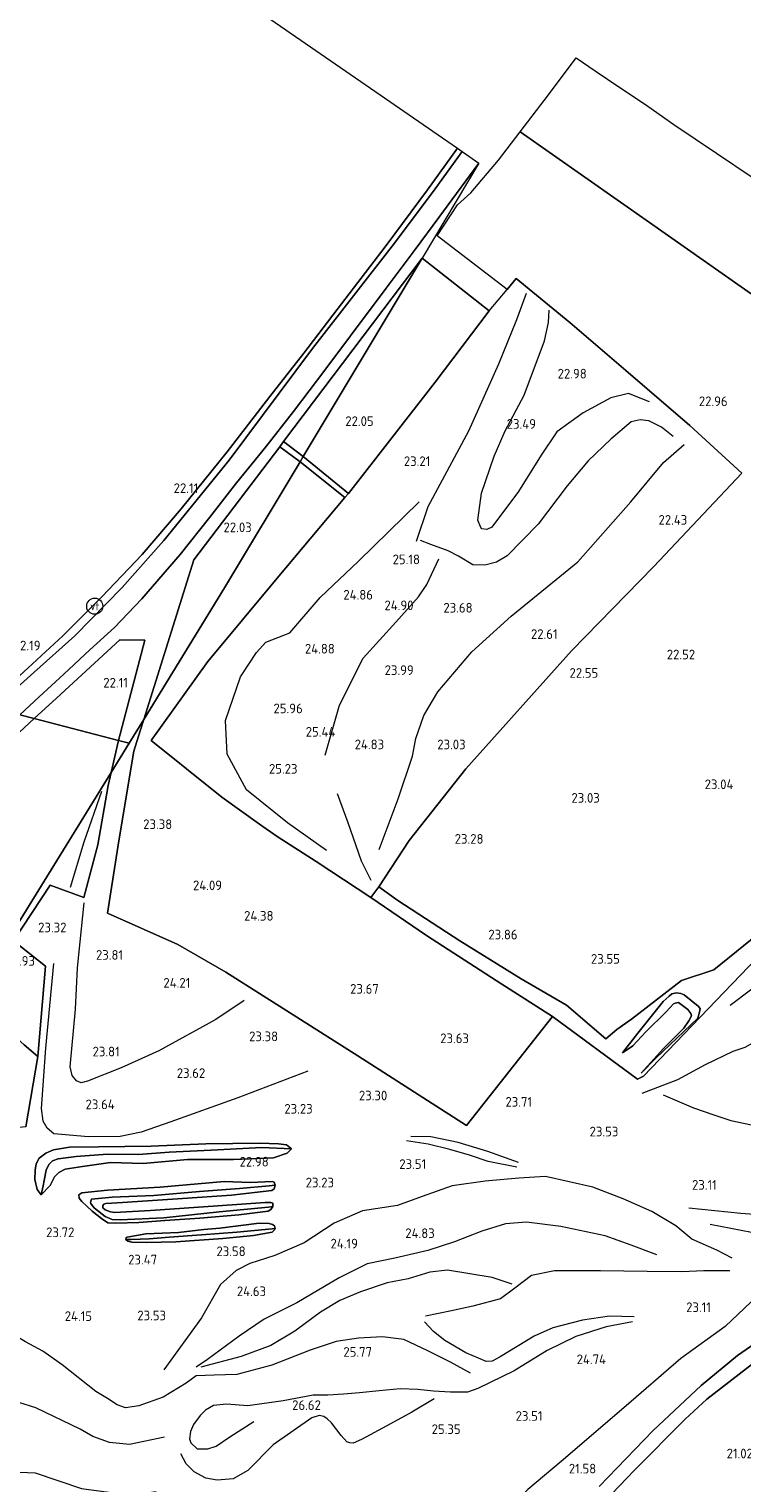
# Model space of a CAD drawing. Extents: x 196936 to 200438, y 361224 to 364196.
# Tile 273 of 276: x 199585 to 199718, y 363542 to 363812. Entities that reach past the tile are written whole.
import ezdxf
from ezdxf.enums import TextEntityAlignment as Align

# ---------------------------------------------------------------- set-up
doc = ezdxf.new("R2010")
doc.units = 0
for name, color, linetype, lineweight in [('B-ME-GR-BOS-GV', 40, 'Continuous', 13), ('B-ME-GR-BOUWLAND_AKKERBOUW-GV', 80, 'Continuous', 13), ('B-ME-GR-GRAS-GV', 60, 'Continuous', 13), ('B-ME-GW-TALUD_KRUIN-G', 90, 'Continuous', 18), ('B-ME-GW-TALUD_TEEN-G', 90, 'Continuous', 18), ('B-ME-IE-TERREINAFSCHEIDING_KUNSTMATIG_HEKWERK-G', 20, 'IE-TERREINAFSCHEIDING-KUNSTMATIG', 18), ('B-ME-KL-BRANDSTOF_LOCATIEPAAL-S', 40, 'Continuous', 25), ('B-ME-OG-BREUKLIJN-G', 7, 'Continuous', 18), ('B-ME-OG-HOOGTELIJN-G', 7, 'Continuous', 18), ('B-ME-OG-HOOGTEPUNT-S', 7, 'Continuous', 25), ('B-ME-OG-TERREIN_GROEN-GV', 7, 'Continuous', 18), ('B-ME-OG-TERREIN_GROEN_TUIN_TUINBOUW-GV', 7, 'Continuous', 18), ('B-ME-VH-ONVERHARD-GV', 252, 'Continuous', 18), ('B-ME-VH-VERHARDING_ASFALT-GV', 252, 'Continuous', 18)]:
    doc.layers.add(name, color=color, linetype=linetype, lineweight=lineweight)
doc.styles.add('NLCS-ISO', font='NLCS-ISO.ttf')
doc.styles.add('NLCS-ISO-ANNOTATIVE-T18', font='NLCS-ISO.ttf', dxfattribs={"height": 1.8})
doc.linetypes.add('IE-TERREINAFSCHEIDING-KUNSTMATIG', pattern='A,4,[82,NLCS.SHX,S=0.75,R=90,X=0,Y=0],4,-2', length=10)

# ---------------------------------------------------------------- blocks, each defined once
blk = doc.blocks.new('SAL-HOOGTELABEL-SO')
at = {"color": 0, "linetype": 'ByBlock', "lineweight": -2, "style": 'NLCS-ISO-ANNOTATIVE-T18'}
blk.add_attdef('HOOGTE', text='', height=1.8, dxfattribs=at).set_placement((2.79, 0), align=Align.RIGHT)
blk = doc.blocks.new('SIE-WATER_VERKLIKKER_TRANSPORTLEIDING-SO')
at = {"color": 0, "linetype": 'ByBlock', "lineweight": 18}
blk.add_circle((0, 0), 1.5, dxfattribs=at)
at = {"color": 0, "linetype": 'ByBlock', "lineweight": 18, "style": 'NLCS-ISO'}
blk.add_text('vt', height=1.5, dxfattribs=at).set_placement((0, 0), align=Align.MIDDLE_CENTER)

msp = doc.modelspace()

# ---------------------------------------------------------------- linework, layer by layer
at = {"layer": 'B-ME-GR-BOS-GV'}
for points in [[(199584.368, 363608.297, 22.975), (199586.623, 363621.325, 22.855), (199588.005, 363638.162, 22.805), (199582.07, 363642.861, 22.905), (199588.913, 363653.199, 22.855), (199595.172, 363650.886, 23.477), (199597.762, 363660.696, 23.335), (199599.702, 363671.71, 22.87), (199600.244, 363674.117, 22.635), (199603.606, 363679.554, 22.834), (199606.313, 363683.968, 22.519), (199605.619, 363681.847, 22.855), (199604.465, 363678.068, 23.155), (199601.661, 363661.418, 23.425), (199599.573, 363648.01, 23.785), (199612.662, 363642.185, 24.152), (199621.537, 363637, 24.287), (199646.094, 363621.449, 23.522), (199666.329, 363608.49, 23.642), (199682.31, 363628.769, 23.837), (199698.086, 363617.113, 23.695), (199699.218, 363617.658, 23.665), (199724.743, 363644.273, 23.2)], [(199724.563, 363571.194, 21.655), (199716.727, 363565.746, 21.58), (199709.916, 363560.225, 21.632), (199701.03, 363551.837, 21.602), (199690.962, 363541.403, 21.58)]]:
    msp.add_polyline3d(points, dxfattribs=at)
for points in [[(199556.738, 363602.622, 22.645), (199555.921, 363602.429, 22.641), (199562.618, 363613.259, 21.902), (199569.779, 363624.839, 21.916), (199574.291, 363632.136, 22.74), (199575.649, 363630.988, 22.765), (199584.058, 363623.506, 22.855), (199586.623, 363621.325, 22.855), (199584.368, 363608.297, 22.975), (199576.289, 363607.463, 22.855), (199567.951, 363605.613, 22.495)], [(199632.843, 363604.945, 23.215), (199633.769, 363604.209, 23.237), (199628.282, 363604.437, 23.537), (199618.825, 363603.951, 23.485), (199611.003, 363603.558, 23.455), (199605.329, 363603.105, 23.605), (199599.55, 363603.184, 23.68), (199593.761, 363602.732, 23.815), (199590.375, 363602.317, 23.807), (199589.34, 363601.975, 23.845), (199588.658, 363601.244, 23.867), (199588.169, 363600.229, 23.92), (199587.766, 363598.312, 23.897), (199587.577, 363597.288, 23.732), (199587.211, 363595.654, 23.537), (199586.489, 363596.637, 23.492), (199586.061, 363598.459, 23.432), (199586.101, 363600.235, 23.395), (199586.281, 363601.418, 23.305), (199586.876, 363602.477, 23.252), (199588.072, 363603.401, 23.17), (199589.54, 363603.989, 23.17), (199592.467, 363604.52, 23.215), (199597.857, 363604.549, 23.14), (199607.702, 363604.698, 23.237), (199617.865, 363605.094, 23.192), (199627.869, 363605.251, 23.252), (199631.341, 363605.109, 23.252)], [(199586.489, 363596.637, 23.492), (199587.211, 363595.654, 23.537), (199588.912, 363597.39, 23.507), (199589.703, 363598.97, 23.537), (199590.527, 363599.798, 23.507), (199591.695, 363600.396, 23.5), (199594.931, 363600.873, 23.455), (199600.111, 363601.618, 23.41), (199606.199, 363601.486, 23.155), (199614.446, 363602.169, 23.057), (199622.982, 363602.198, 23.155), (199630.406, 363602.513, 23.155), (199632.962, 363603.407, 23.2), (199633.769, 363604.209, 23.237), (199632.843, 363604.945, 23.215), (199631.341, 363605.109, 23.252), (199627.869, 363605.251, 23.252), (199617.865, 363605.094, 23.192), (199607.702, 363604.698, 23.237), (199597.857, 363604.549, 23.14), (199592.467, 363604.52, 23.215), (199589.54, 363603.989, 23.17), (199588.072, 363603.401, 23.17), (199586.876, 363602.477, 23.252), (199586.281, 363601.418, 23.305), (199586.101, 363600.235, 23.395), (199586.061, 363598.459, 23.432)], [(199632.962, 363603.407, 23.2), (199630.406, 363602.513, 23.155), (199622.982, 363602.198, 23.155), (199614.446, 363602.169, 23.057), (199606.199, 363601.486, 23.155), (199600.111, 363601.618, 23.41), (199594.931, 363600.873, 23.455), (199591.695, 363600.396, 23.5), (199590.527, 363599.798, 23.507), (199589.703, 363598.97, 23.537), (199588.912, 363597.39, 23.507), (199587.211, 363595.654, 23.537), (199587.577, 363597.288, 23.732), (199587.766, 363598.312, 23.897), (199588.169, 363600.229, 23.92), (199588.658, 363601.244, 23.867), (199589.34, 363601.975, 23.845), (199590.375, 363602.317, 23.807), (199593.761, 363602.732, 23.815), (199599.55, 363603.184, 23.68), (199605.329, 363603.105, 23.605), (199611.003, 363603.558, 23.455), (199618.825, 363603.951, 23.485), (199628.282, 363604.437, 23.537), (199633.769, 363604.209, 23.237)], [(199630.146, 363598.122, 23.267), (199626.116, 363597.948, 23.237), (199621.221, 363598.086, 23.222), (199609.342, 363597.076, 23.23), (199599.54, 363596.477, 23.522), (199594.767, 363595.995, 23.62), (199594.2, 363595.608, 23.597), (199594.269, 363595.025, 23.582), (199594.762, 363594.387, 23.612), (199596.719, 363592.614, 23.612), (199598.421, 363591.204, 23.59), (199599.611, 363590.406, 23.552), (199601.131, 363590.384, 23.53), (199605.4, 363590.513, 23.402), (199610.243, 363590.87, 23.17), (199616.73, 363591.276, 23.267), (199623.969, 363591.945, 23.455), (199629.441, 363592.61, 23.477), (199629.91, 363592.909, 23.462), (199630.283, 363593.465, 23.447), (199630.294, 363594.11, 23.425), (199629.905, 363594.217, 23.417), (199628.898, 363594.202, 23.365), (199620.068, 363593.564, 23.275), (199607.553, 363592.751, 23.432), (199600.836, 363592.346, 23.582), (199600.103, 363592.454, 23.612), (199599.106, 363592.855, 23.612), (199598.709, 363593.236, 23.627), (199598.701, 363593.625, 23.612), (199598.905, 363593.872, 23.612), (199599.224, 363594.003, 23.605), (199602.335, 363594.18, 23.485), (199613.524, 363594.961, 23.267), (199622.61, 363595.581, 23.252), (199630.106, 363596.461, 23.357), (199630.549, 363596.778, 23.35), (199630.718, 363597.431, 23.305), (199630.517, 363597.989, 23.29)], [(199630.517, 363597.989, 23.29), (199630.718, 363597.431, 23.305), (199629.622, 363597.284, 23.08), (199624.089, 363596.814, 22.96), (199616.674, 363596.225, 22.915), (199608.153, 363595.533, 22.99), (199600.438, 363595.184, 23.23), (199596.61, 363594.797, 23.357), (199596.414, 363594.276, 23.35), (199596.467, 363594.011, 23.402), (199596.775, 363593.612, 23.417), (199597.162, 363593.161, 23.417), (199599.12, 363591.618, 23.417), (199600.4, 363591.066, 23.35), (199601.884, 363590.991, 23.305), (199610.059, 363591.339, 22.997), (199620.33, 363592.468, 23.027), (199629.523, 363593.361, 23.312), (199630.283, 363593.465, 23.447), (199629.91, 363592.909, 23.462), (199629.441, 363592.61, 23.477), (199623.969, 363591.945, 23.455), (199616.73, 363591.276, 23.267), (199610.243, 363590.87, 23.17), (199605.4, 363590.513, 23.402), (199601.131, 363590.384, 23.53), (199599.611, 363590.406, 23.552), (199598.421, 363591.204, 23.59), (199596.719, 363592.614, 23.612), (199594.762, 363594.387, 23.612), (199594.269, 363595.025, 23.582), (199594.2, 363595.608, 23.597), (199594.767, 363595.995, 23.62), (199599.54, 363596.477, 23.522), (199609.342, 363597.076, 23.23), (199621.221, 363598.086, 23.222), (199626.116, 363597.948, 23.237), (199630.146, 363598.122, 23.267)], [(199600.103, 363592.454, 23.612), (199600.836, 363592.346, 23.582), (199607.553, 363592.751, 23.432), (199620.068, 363593.564, 23.275), (199628.898, 363594.202, 23.365), (199629.905, 363594.217, 23.417), (199630.294, 363594.11, 23.425), (199630.283, 363593.465, 23.447), (199629.523, 363593.361, 23.312), (199620.33, 363592.468, 23.027), (199610.059, 363591.339, 22.997), (199601.884, 363590.991, 23.305), (199600.4, 363591.066, 23.35), (199599.12, 363591.618, 23.417), (199597.162, 363593.161, 23.417), (199596.775, 363593.612, 23.417), (199596.467, 363594.011, 23.402), (199596.414, 363594.276, 23.35), (199596.61, 363594.797, 23.357), (199600.438, 363595.184, 23.23), (199608.153, 363595.533, 22.99), (199616.674, 363596.225, 22.915), (199624.089, 363596.814, 22.96), (199629.622, 363597.284, 23.08), (199630.718, 363597.431, 23.305), (199630.549, 363596.778, 23.35), (199630.106, 363596.461, 23.357), (199622.61, 363595.581, 23.252), (199613.524, 363594.961, 23.267), (199602.335, 363594.18, 23.485), (199599.224, 363594.003, 23.605), (199598.905, 363593.872, 23.612), (199598.701, 363593.625, 23.612), (199598.709, 363593.236, 23.627), (199599.106, 363592.855, 23.612)], [(199604.064, 363586.805, 23.387), (199606.829, 363586.753, 23.365), (199612.264, 363586.906, 23.335), (199620.979, 363587.544, 23.71), (199626.68, 363588.094, 23.77), (199630.164, 363588.711, 23.672), (199630.633, 363589.125, 23.635), (199630.74, 363589.399, 23.582), (199630.626, 363589.859, 23.59), (199630.212, 363590.098, 23.597), (199629.638, 363590.33, 23.605), (199627.747, 363590.37, 23.575), (199620.463, 363589.463, 23.455), (199617.458, 363589.215, 23.402), (199612.729, 363588.628, 23.215), (199606.675, 363588.353, 23.32), (199603.209, 363587.762, 23.425), (199603.015, 363587.701, 23.395), (199602.952, 363587.321, 23.41), (199603.357, 363587.011, 23.395)], [(199607.317, 363587.424, 23.132), (199603.986, 363587.318, 23.29), (199602.952, 363587.321, 23.41), (199603.015, 363587.701, 23.395), (199603.209, 363587.762, 23.425), (199606.675, 363588.353, 23.32), (199612.729, 363588.628, 23.215), (199617.458, 363589.215, 23.402), (199620.463, 363589.463, 23.455), (199627.747, 363590.37, 23.575), (199629.638, 363590.33, 23.605), (199630.212, 363590.098, 23.597), (199630.626, 363589.859, 23.59), (199630.74, 363589.399, 23.582), (199630.183, 363589.312, 23.477), (199623.598, 363588.703, 23.267), (199617.04, 363588.191, 23.14), (199611.038, 363587.766, 23.072)], [(199620.979, 363587.544, 23.71), (199612.264, 363586.906, 23.335), (199606.829, 363586.753, 23.365), (199604.064, 363586.805, 23.387), (199603.357, 363587.011, 23.395), (199602.952, 363587.321, 23.41), (199603.986, 363587.318, 23.29), (199607.317, 363587.424, 23.132), (199611.038, 363587.766, 23.072), (199617.04, 363588.191, 23.14), (199623.598, 363588.703, 23.267), (199630.183, 363589.312, 23.477), (199630.74, 363589.399, 23.582), (199630.633, 363589.125, 23.635), (199630.164, 363588.711, 23.672), (199626.68, 363588.094, 23.77)]]:
    msp.add_polyline3d(points, close=True, dxfattribs=at)
at = {"layer": 'B-ME-GR-BOUWLAND_AKKERBOUW-GV'}
msp.add_polyline3d([(199583.17, 363692.066, 22.207), (199576.984, 363686.45, 22.12), (199280.291, 363763.306, 20.113), (199472.868, 363922.481, 20.398), (199511.311, 363895.954, 19.746), (199535.6, 363879.193, 19.681), (199570.975, 363854.783, 19.912), (199605.624, 363830.873, 20.283), (199645.675, 363803.235, 22.173), (199664.639, 363790.15, 22.291), (199659.045, 363782.438, 22.242), (199651.348, 363772.058, 22.072), (199642.277, 363760.17, 22.069), (199636.042, 363752.054, 22.091), (199629.731, 363744.021, 22.081), (199621.835, 363733.755, 22.009), (199613.232, 363723.112, 22.066), (199606.007, 363714.656, 22.188), (199598.475, 363706.793, 22.195), (199591.222, 363699.542, 22.138)], close=True, dxfattribs=at)
for points in [[(199720.927, 363761.9, 21.98), (199700.353, 363776.326, 21.636), (199676.317, 363793.179, 21.836), (199681.571, 363800.059, 21.513), (199686.67, 363806.979, 21.356), (199690.231, 363804.543, 21.365), (199692.496, 363802.993, 21.371), (199700.002, 363797.953, 21.131), (199704.848, 363794.573, 21.018), (199712.799, 363789.222, 20.898), (199719.414, 363784.803, 20.793)], [(199734.353, 363655.311, 23.034), (199712.292, 363637.477, 23.399), (199706.29, 363635.445, 23.464), (199696.994, 363628.267, 23.743), (199694.234, 363626.363, 23.754), (199692.201, 363624.603, 23.657), (199684.921, 363630.875, 23.711), (199676.495, 363635.768, 23.657), (199665.067, 363642.866, 23.657), (199653.567, 363650.327, 23.991), (199650.027, 363652.878, 24.092), (199655.636, 363661.469, 23.297), (199666.189, 363674.801, 22.727), (199685.833, 363696.766, 22.262), (199701.164, 363712.417, 22.322), (199717.491, 363729.779, 22.592), (199707.848, 363738.625, 23.012), (199695.912, 363748.856, 23.087), (199685.528, 363757.74, 22.727), (199675.548, 363765.969, 22.277), (199673.854, 363763.911, 22.236), (199660.839, 363773.907, 22.348), (199664.656, 363779.656, 22.532), (199667.092, 363781.859, 22.3), (199672.279, 363787.933, 21.97), (199676.317, 363793.179, 21.836), (199700.353, 363776.326, 21.636), (199720.927, 363761.9, 21.98)], [(199689.32, 363535.867, 21.34), (199697.492, 363544.389, 21.392), (199706.947, 363553.968, 21.43), (199710.996, 363557.659, 21.535), (199719.719, 363564.43, 21.572)]]:
    msp.add_polyline3d(points, dxfattribs=at)
at = {"layer": 'B-ME-GR-GRAS-GV'}
for points in [[(199585.872, 363692.732, 22.201), (199578.447, 363686.071, 22.249), (199576.984, 363686.45, 22.12), (199583.17, 363692.066, 22.207), (199591.222, 363699.542, 22.138), (199598.475, 363706.793, 22.195), (199606.007, 363714.656, 22.188), (199613.232, 363723.112, 22.066), (199621.835, 363733.755, 22.009), (199629.731, 363744.021, 22.081), (199636.042, 363752.054, 22.091), (199642.277, 363760.17, 22.069), (199651.348, 363772.058, 22.072), (199659.045, 363782.438, 22.242), (199664.639, 363790.15, 22.291), (199665.477, 363789.571, 22.349), (199660.454, 363782.641, 22.294), (199652.914, 363772.521, 22.264), (199637.648, 363752.931, 22.123), (199622.151, 363732.159, 22.126), (199610.058, 363717.271, 22.18), (199602.274, 363708.525, 22.207), (199593.49, 363699.507, 22.165)], [(199615.63, 363713.679, 22.336), (199606.313, 363683.968, 22.519), (199603.606, 363679.554, 22.834), (199601.596, 363680.075, 22.636), (199606.53, 363698.722, 22.393), (199601.841, 363698.808, 22.216), (199590.078, 363687.966, 22.237), (199585.917, 363684.136, 22.237), (199583.246, 363684.828, 22.255), (199586.826, 363688.199, 22.279), (199591.434, 363692.405, 22.222), (199596.276, 363696.913, 22.234), (199600.874, 363701.108, 22.267), (199605.917, 363706.402, 22.309), (199613.048, 363714.666, 22.246), (199618.596, 363721.558, 22.171), (199623.568, 363727.995, 22.147), (199628.967, 363734.656, 22.174), (199634.137, 363741.235, 22.198), (199639.946, 363748.935, 22.189), (199644.728, 363755.312, 22.183), (199651.396, 363764.176, 22.243), (199656.75, 363771.36, 22.336), (199661.194, 363777.307, 22.366), (199668.624, 363787.4, 22.459), (199658.035, 363769.726, 22.228), (199632.301, 363735.632, 22.208), (199631.588, 363734.688, 22.207)], [(199621.34, 363708.474, 22.201), (199606.313, 363683.968, 22.519), (199615.63, 363713.679, 22.336), (199631.588, 363734.688, 22.207), (199635.351, 363731.862, 22.096)], [(199635.945, 363732.854, 22.172), (199635.351, 363731.862, 22.096), (199631.588, 363734.688, 22.207), (199632.301, 363735.632, 22.208)], [(199682.31, 363628.769, 23.837), (199666.329, 363608.49, 23.642), (199646.094, 363621.449, 23.522), (199621.537, 363637, 24.287), (199612.662, 363642.185, 24.152), (199599.573, 363648.01, 23.785), (199601.661, 363661.418, 23.425), (199604.465, 363678.068, 23.155), (199605.619, 363681.847, 22.855), (199606.313, 363683.968, 22.519), (199621.34, 363708.474, 22.201), (199635.351, 363731.862, 22.096), (199643.69, 363725.217, 22.096), (199631.093, 363710.273, 22.397), (199618.236, 363694.765, 22.57), (199607.67, 363680.1, 22.892), (199620.816, 363669.556, 24.025), (199627.818, 363664.552, 24.467), (199631.098, 363662.237, 24.625), (199638.358, 363657.559, 24.58), (199648.537, 363650.885, 24.197), (199658.864, 363643.805, 23.86), (199672.907, 363634.769, 23.77)], [(199644.392, 363725.982, 22.172), (199643.69, 363725.217, 22.096), (199635.351, 363731.862, 22.096), (199635.945, 363732.854, 22.172)], [(199724.743, 363644.273, 23.2), (199699.218, 363617.658, 23.665), (199698.086, 363617.113, 23.695), (199682.31, 363628.769, 23.837), (199672.907, 363634.769, 23.77), (199658.864, 363643.805, 23.86), (199648.537, 363650.885, 24.197), (199650.027, 363652.878, 24.092), (199653.567, 363650.327, 23.991), (199665.067, 363642.866, 23.657), (199676.495, 363635.768, 23.657), (199684.921, 363630.875, 23.711), (199692.201, 363624.603, 23.657), (199694.234, 363626.363, 23.754), (199696.994, 363628.267, 23.743), (199706.29, 363635.445, 23.464), (199712.292, 363637.477, 23.399), (199734.353, 363655.311, 23.034), (199752.853, 363673.86, 22.894), (199775.727, 363696.387, 22.711), (199791.603, 363712.436, 22.647), (199794.166, 363710.55, 22.929), (199778.776, 363696.575, 22.855), (199750.068, 363669.103, 22.96)], [(199606.53, 363698.722, 22.393), (199601.596, 363680.075, 22.636), (199585.917, 363684.136, 22.237), (199590.078, 363687.966, 22.237), (199601.841, 363698.808, 22.216)], [(199600.244, 363674.117, 22.635), (199574.291, 363632.136, 22.74), (199564.189, 363640.895, 22.39), (199542.737, 363619.575, 22.215), (199519.334, 363597.102, 22.015), (199512.425, 363590.698, 21.965), (199496.524, 363596.782, 21.585), (199500.229, 363601.379, 21.587), (199512.941, 363614.786, 21.735), (199525.824, 363627.611, 21.904), (199551.134, 363651.97, 22.163), (199566.409, 363666.033, 22.173), (199585.917, 363684.136, 22.237), (199601.596, 363680.075, 22.636)], [(199603.606, 363679.554, 22.834), (199600.244, 363674.117, 22.635), (199601.596, 363680.075, 22.636)], [(199597.762, 363660.696, 23.335), (199595.172, 363650.886, 23.477), (199588.913, 363653.199, 22.855), (199582.07, 363642.861, 22.905), (199588.005, 363638.162, 22.805), (199586.623, 363621.325, 22.855), (199584.058, 363623.506, 22.855), (199575.649, 363630.988, 22.765), (199574.291, 363632.136, 22.74), (199600.244, 363674.117, 22.635), (199599.702, 363671.71, 22.87)], [(199698.136, 363625.711, 23.86), (199695.298, 363622.052, 23.792), (199697.228, 363623.328, 23.245), (199699.675, 363625.946, 22.412), (199703.441, 363629.673, 21.587), (199704.788, 363631.109, 21.505), (199705.098, 363631.285, 21.497), (199705.699, 363631.381, 21.49), (199706.228, 363631.026, 21.512), (199707.454, 363630.05, 21.49), (199707.991, 363629.307, 21.452), (199708.122, 363628.873, 21.407), (199707.66, 363627.955, 21.505), (199706.71, 363626.597, 21.662), (199702.927, 363622.844, 22.487), (199698.787, 363618.216, 23.665), (199701.534, 363621.054, 23.53), (199709.323, 363628.49, 23.575), (199709.661, 363629.567, 23.605), (199709.734, 363630.247, 23.62), (199709.364, 363630.725, 23.44), (199706.772, 363632.809, 23.41), (199706.172, 363633.058, 23.41), (199705.368, 363633.176, 23.395), (199704.51, 363632.984, 23.395), (199703.997, 363632.561, 23.44), (199702.863, 363631.557, 23.485)], [(199706.772, 363632.809, 23.41), (199709.364, 363630.725, 23.44), (199709.734, 363630.247, 23.62), (199709.661, 363629.567, 23.605), (199709.323, 363628.49, 23.575), (199701.534, 363621.054, 23.53), (199698.787, 363618.216, 23.665), (199702.927, 363622.844, 22.487), (199706.71, 363626.597, 21.662), (199707.66, 363627.955, 21.505), (199708.122, 363628.873, 21.407), (199707.991, 363629.307, 21.452), (199707.454, 363630.05, 21.49), (199706.228, 363631.026, 21.512), (199705.699, 363631.381, 21.49), (199705.098, 363631.285, 21.497), (199704.788, 363631.109, 21.505), (199703.441, 363629.673, 21.587), (199699.675, 363625.946, 22.412), (199697.228, 363623.328, 23.245), (199695.298, 363622.052, 23.792), (199698.136, 363625.711, 23.86), (199702.863, 363631.557, 23.485), (199703.997, 363632.561, 23.44), (199704.51, 363632.984, 23.395), (199705.368, 363633.176, 23.395), (199706.172, 363633.058, 23.41)]]:
    msp.add_polyline3d(points, close=True, dxfattribs=at)
msp.add_polyline3d([(199583.246, 363684.828, 22.255), (199585.917, 363684.136, 22.237), (199566.409, 363666.033, 22.173)], dxfattribs=at)
at = {"layer": 'B-ME-GW-TALUD_KRUIN-G'}
for points in [[(199695.298, 363622.052, 23.792), (199698.136, 363625.711, 23.86), (199702.863, 363631.557, 23.485), (199703.997, 363632.561, 23.44), (199704.51, 363632.984, 23.395), (199705.368, 363633.176, 23.395), (199706.172, 363633.058, 23.41), (199706.772, 363632.809, 23.41), (199709.364, 363630.725, 23.44), (199709.734, 363630.247, 23.62), (199709.661, 363629.567, 23.605), (199709.323, 363628.49, 23.575), (199701.534, 363621.054, 23.53), (199698.787, 363618.216, 23.665)], [(199633.769, 363604.209, 23.237), (199628.282, 363604.437, 23.537), (199618.825, 363603.951, 23.485), (199611.003, 363603.558, 23.455), (199605.329, 363603.105, 23.605), (199599.55, 363603.184, 23.68), (199593.761, 363602.732, 23.815), (199590.375, 363602.317, 23.807), (199589.34, 363601.975, 23.845), (199588.658, 363601.244, 23.867), (199588.169, 363600.229, 23.92), (199587.766, 363598.312, 23.897), (199587.577, 363597.288, 23.732), (199587.211, 363595.654, 23.537)], [(199623.969, 363591.945, 23.455), (199616.73, 363591.276, 23.267), (199610.243, 363590.87, 23.17), (199605.4, 363590.513, 23.402), (199601.131, 363590.384, 23.53), (199599.611, 363590.406, 23.552), (199598.421, 363591.204, 23.59), (199596.719, 363592.614, 23.612), (199594.762, 363594.387, 23.612), (199594.269, 363595.025, 23.582), (199594.2, 363595.608, 23.597), (199594.767, 363595.995, 23.62), (199599.54, 363596.477, 23.522), (199609.342, 363597.076, 23.23), (199621.221, 363598.086, 23.222), (199626.116, 363597.948, 23.237), (199630.146, 363598.122, 23.267), (199630.517, 363597.989, 23.29), (199630.718, 363597.431, 23.305)], [(199630.718, 363597.431, 23.305), (199630.549, 363596.778, 23.35), (199630.106, 363596.461, 23.357), (199622.61, 363595.581, 23.252), (199613.524, 363594.961, 23.267), (199602.335, 363594.18, 23.485), (199599.224, 363594.003, 23.605), (199598.905, 363593.872, 23.612), (199598.701, 363593.625, 23.612), (199598.709, 363593.236, 23.627), (199599.106, 363592.855, 23.612), (199600.103, 363592.454, 23.612), (199600.836, 363592.346, 23.582), (199607.553, 363592.751, 23.432)], [(199607.553, 363592.751, 23.432), (199620.068, 363593.564, 23.275), (199628.898, 363594.202, 23.365), (199629.905, 363594.217, 23.417), (199630.294, 363594.11, 23.425), (199630.283, 363593.465, 23.447)], [(199630.283, 363593.465, 23.447), (199629.91, 363592.909, 23.462), (199629.441, 363592.61, 23.477), (199623.969, 363591.945, 23.455)], [(199620.463, 363589.463, 23.455), (199627.747, 363590.37, 23.575), (199629.638, 363590.33, 23.605), (199630.212, 363590.098, 23.597), (199630.626, 363589.859, 23.59), (199630.74, 363589.399, 23.582)], [(199602.952, 363587.321, 23.41), (199603.015, 363587.701, 23.395), (199603.209, 363587.762, 23.425), (199606.675, 363588.353, 23.32), (199612.729, 363588.628, 23.215), (199617.458, 363589.215, 23.402), (199620.463, 363589.463, 23.455)], [(199630.164, 363588.711, 23.672), (199626.68, 363588.094, 23.77), (199620.979, 363587.544, 23.71), (199612.264, 363586.906, 23.335), (199606.829, 363586.753, 23.365), (199604.064, 363586.805, 23.387), (199603.357, 363587.011, 23.395), (199602.952, 363587.321, 23.41)], [(199630.74, 363589.399, 23.582), (199630.633, 363589.125, 23.635), (199630.164, 363588.711, 23.672)]]:
    msp.add_polyline3d(points, dxfattribs=at)
at = {"layer": 'B-ME-GW-TALUD_TEEN-G'}
for points in [[(199695.298, 363622.052, 23.792), (199697.228, 363623.328, 23.245), (199699.675, 363625.946, 22.412), (199703.441, 363629.673, 21.587), (199704.788, 363631.109, 21.505), (199705.098, 363631.285, 21.497), (199705.699, 363631.381, 21.49), (199706.228, 363631.026, 21.512), (199707.454, 363630.05, 21.49), (199707.991, 363629.307, 21.452), (199708.122, 363628.873, 21.407), (199707.66, 363627.955, 21.505), (199706.71, 363626.597, 21.662), (199702.927, 363622.844, 22.487), (199698.787, 363618.216, 23.665)], [(199587.211, 363595.654, 23.537), (199586.489, 363596.637, 23.492), (199586.061, 363598.459, 23.432), (199586.101, 363600.235, 23.395), (199586.281, 363601.418, 23.305), (199586.876, 363602.477, 23.252), (199588.072, 363603.401, 23.17), (199589.54, 363603.989, 23.17), (199592.467, 363604.52, 23.215), (199597.857, 363604.549, 23.14), (199607.702, 363604.698, 23.237), (199617.865, 363605.094, 23.192), (199627.869, 363605.251, 23.252), (199631.341, 363605.109, 23.252), (199632.843, 363604.945, 23.215), (199633.769, 363604.209, 23.237)], [(199633.769, 363604.209, 23.237), (199632.962, 363603.407, 23.2), (199630.406, 363602.513, 23.155), (199622.982, 363602.198, 23.155), (199614.446, 363602.169, 23.057), (199606.199, 363601.486, 23.155), (199600.111, 363601.618, 23.41), (199594.931, 363600.873, 23.455), (199591.695, 363600.396, 23.5), (199590.527, 363599.798, 23.507), (199589.703, 363598.97, 23.537), (199588.912, 363597.39, 23.507), (199587.211, 363595.654, 23.537)], [(199629.523, 363593.361, 23.312), (199620.33, 363592.468, 23.027), (199610.059, 363591.339, 22.997), (199601.884, 363590.991, 23.305), (199600.4, 363591.066, 23.35), (199599.12, 363591.618, 23.417), (199597.162, 363593.161, 23.417), (199596.775, 363593.612, 23.417), (199596.467, 363594.011, 23.402), (199596.414, 363594.276, 23.35), (199596.61, 363594.797, 23.357), (199600.438, 363595.184, 23.23), (199608.153, 363595.533, 22.99), (199616.674, 363596.225, 22.915), (199624.089, 363596.814, 22.96), (199629.622, 363597.284, 23.08)], [(199630.183, 363589.312, 23.477), (199623.598, 363588.703, 23.267), (199617.04, 363588.191, 23.14), (199611.038, 363587.766, 23.072), (199607.317, 363587.424, 23.132), (199603.986, 363587.318, 23.29)]]:
    msp.add_polyline3d(points, dxfattribs=at)
at = {"layer": 'B-ME-IE-TERREINAFSCHEIDING_KUNSTMATIG_HEKWERK-G'}
for points in [[(199658.035, 363769.726, 22.228), (199632.301, 363735.632, 22.208)], [(199644.392, 363725.982, 22.172), (199660.48, 363746.65, 22.007), (199670.538, 363759.93, 22.112), (199658.035, 363769.726, 22.228)], [(199631.588, 363734.688, 22.207), (199615.63, 363713.679, 22.336)], [(199632.301, 363735.632, 22.208), (199631.588, 363734.688, 22.207), (199635.351, 363731.862, 22.096)], [(199635.945, 363732.854, 22.172), (199632.301, 363735.632, 22.208)], [(199635.945, 363732.854, 22.172), (199644.392, 363725.982, 22.172), (199643.69, 363725.217, 22.096), (199631.093, 363710.273, 22.397), (199618.236, 363694.765, 22.57), (199607.67, 363680.1, 22.892)], [(199635.351, 363731.862, 22.096), (199643.69, 363725.217, 22.096)], [(199615.63, 363713.679, 22.336), (199606.313, 363683.968, 22.519)], [(199601.841, 363698.808, 22.216), (199590.078, 363687.966, 22.237), (199585.917, 363684.136, 22.237)], [(199601.596, 363680.075, 22.636), (199606.53, 363698.722, 22.393), (199601.841, 363698.808, 22.216)], [(199585.917, 363684.136, 22.237), (199566.409, 363666.033, 22.173), (199551.134, 363651.97, 22.163)], [(199599.573, 363648.01, 23.785), (199601.661, 363661.418, 23.425), (199604.465, 363678.068, 23.155), (199605.619, 363681.847, 22.855), (199606.313, 363683.968, 22.519)], [(199601.596, 363680.075, 22.636), (199600.244, 363674.117, 22.635)], [(199607.67, 363680.1, 22.892), (199620.816, 363669.556, 24.025), (199627.818, 363664.552, 24.467), (199631.098, 363662.237, 24.625), (199638.358, 363657.559, 24.58), (199648.537, 363650.885, 24.197), (199658.864, 363643.805, 23.86), (199672.907, 363634.769, 23.77), (199682.31, 363628.769, 23.837)], [(199600.244, 363674.117, 22.635), (199599.702, 363671.71, 22.87), (199597.762, 363660.696, 23.335), (199595.172, 363650.886, 23.477)], [(199682.31, 363628.769, 23.837), (199666.329, 363608.49, 23.642), (199646.094, 363621.449, 23.522), (199621.537, 363637, 24.287), (199612.662, 363642.185, 24.152), (199599.573, 363648.01, 23.785)], [(199584.058, 363623.506, 22.855), (199586.623, 363621.325, 22.855), (199584.368, 363608.297, 22.975), (199576.289, 363607.463, 22.855), (199567.951, 363605.613, 22.495), (199556.738, 363602.622, 22.645), (199555.921, 363602.429, 22.641)]]:
    msp.add_polyline3d(points, dxfattribs=at)
at = {"layer": 'B-ME-OG-BREUKLIJN-G'}
for points in [[(199715.347, 363630.894, 23.717), (199727.143, 363639.786, 23.477), (199735.128, 363645.171, 23.192), (199744.706, 363651.1, 22.847), (199753.334, 363658.357, 22.712), (199758.935, 363664.191, 22.682), (199764.55, 363668.559, 23.222), (199774.502, 363675.617, 23.387), (199788.1, 363684.221, 23.867), (199796, 363690.508, 23.822), (199802.771, 363697.629, 23.702), (199806.79, 363701.699, 23.706)], [(199592.65, 363652.846, 22.795), (199595.201, 363661.225, 22.622), (199598.488, 363670.644, 22.607)], [(199856.989, 363666.502, 20.932), (199854.071, 363664.294, 21.032), (199843.724, 363655.275, 21.002), (199831.746, 363644.28, 20.912), (199824.094, 363638.134, 20.717), (199814.489, 363629.077, 21.107), (199801.098, 363618.493, 21.092), (199792.117, 363611.166, 21.107), (199780.539, 363604.2, 21.587), (199772.682, 363600.493, 21.857), (199765.393, 363597.633, 21.842), (199755.807, 363595.469, 21.707), (199739.799, 363590.477, 21.782), (199731.072, 363585.588, 22.097), (199723.988, 363580.289, 22.157), (199714.375, 363571.161, 21.925)], [(199636.781, 363618.603, 23.17), (199623.795, 363613.656, 23.2), (199611.305, 363609.22, 23.38), (199605.803, 363607.309, 23.23), (199601.93, 363606.454, 23.2), (199596.01, 363606.435, 23.17), (199589.561, 363607.001, 22.96), (199588.309, 363607.994, 22.915), (199587.588, 363609.322, 22.915), (199587.259, 363611.691, 22.96), (199588.085, 363622.876, 22.945), (199589.579, 363638.601, 23.035)], [(199702.876, 363614.246, 24.002), (199705.038, 363613.294, 23.957), (199708.542, 363611.826, 23.845), (199712.294, 363610.499, 23.8), (199715.463, 363609.447, 23.68), (199719.278, 363608.615, 23.545)], [(199676, 363601.625, 23.44), (199670.245, 363603.682, 23.447), (199664.771, 363605.359, 23.447), (199659.693, 363606.425, 23.387), (199655.937, 363606.488, 23.312)], [(199715.683, 363583.864, 23.5), (199712.824, 363585.322, 23.47), (199708.235, 363587.402, 23.17), (199705.22, 363589.885, 23.215), (199700.791, 363592.549, 23.29), (199695.46, 363594.897, 23.47), (199689.793, 363597.086, 23.44), (199680.98, 363599.046, 23.447), (199676.031, 363598.76, 23.635), (199669.781, 363598.194, 24.047), (199663.646, 363597.284, 24.265), (199658.038, 363595.329, 24.085), (199653.456, 363593.645, 24.092), (199646.994, 363592.647, 23.695), (199641.703, 363590.365, 23.575), (199636.126, 363586.74, 23.89), (199630.675, 363584.334, 24.025), (199626.006, 363582.863, 23.83), (199623.51, 363581.544, 23.935), (199620.569, 363578.99, 23.92), (199617.017, 363572.779, 24.025), (199610.061, 363563.096, 24.04)], [(199739.799, 363590.477, 21.782), (199729.952, 363591.203, 22.382), (199717.313, 363592.194, 22.757), (199707.638, 363593.176, 23.082)], [(199674.826, 363579.005, 26.83), (199671.109, 363580.27, 26.335), (199662.763, 363581.61, 25.405), (199659.501, 363581.266, 25.232), (199655.45, 363580.031, 25.067), (199651.586, 363579.247, 24.707), (199646.58, 363577.617, 24.49), (199642.741, 363576.011, 24.475), (199639.173, 363573.839, 24.565), (199634.409, 363570.282, 24.715), (199629.904, 363567.626, 24.842), (199624.428, 363565.582, 24.895), (199616.938, 363563.624, 24.835)], [(199667.039, 363562.475, 25.315), (199663.333, 363564.501, 25.285), (199659.097, 363566.651, 25.465), (199654.649, 363568.714, 25.36), (199650.692, 363569.22, 25.105), (199646.238, 363568.985, 25.135), (199642.083, 363568.396, 25.105), (199637.218, 363566.748, 25.015), (199630.141, 363563.976, 24.94), (199623.597, 363562.227, 24.887), (199619.399, 363562.089, 24.917), (199616.067, 363561.983, 24.985), (199614.155, 363560.619, 24.812), (199609.932, 363558.042, 24.43), (199605.412, 363556.393, 24.242), (199602.91, 363556.038, 24.19), (199601.33, 363556.599, 24.16), (199599.531, 363557.806, 24.13), (199597.396, 363559.084, 24.25), (199591.136, 363564.05, 24.64), (199587.556, 363566.605, 24.73), (199584.326, 363568.311, 24.625), (199581.097, 363570.247, 24.31), (199578.397, 363571.368, 24.025)], [(199714.375, 363571.161, 21.925), (199706.175, 363565.228, 22.015), (199695.545, 363556.015, 21.79), (199683.906, 363546.098, 21.67), (199677.723, 363540.884, 21.49), (199671.111, 363533.886, 21.565), (199661.988, 363526.348, 21.745), (199659.936, 363525.806, 21.79), (199656.164, 363526.187, 21.812), (199651.934, 363527.145, 21.94), (199648.387, 363528.949, 22.532), (199645.988, 363530.749, 23.005)], [(199697.484, 363572.976, 24.61), (199692.871, 363573.077, 25.09), (199687.868, 363572.367, 25.45), (199682.367, 363570.915, 25.63), (199678.864, 363569.352, 25.525), (199672.596, 363565.5, 25.345), (199671.092, 363564.744, 25.255), (199669.961, 363564.659, 25.285), (199668.513, 363565.246, 25.285), (199666.201, 363566.26, 25.27), (199662.302, 363568.568, 25.39), (199660.185, 363570.218, 25.435), (199658.494, 363572.043, 25.435)], [(199660.289, 363557.724, 26.32), (199656.12, 363555.226, 26.612), (199651.526, 363552.668, 26.672), (199646.765, 363550.145, 26.41), (199645.243, 363549.478, 26.395), (199644.616, 363549.515, 26.417), (199644.069, 363549.729, 26.462), (199642.994, 363550.872, 26.477), (199641.216, 363553.254, 26.455), (199640.405, 363553.989, 26.44), (199639.77, 363554.415, 26.425), (199638.931, 363554.595, 26.425), (199637.56, 363554.21, 26.477), (199630.353, 363549.184, 26.29), (199625.647, 363544.399, 26.02), (199622.921, 363542.852, 25.975), (199619.933, 363542.63, 26.005), (199617.84, 363542.998, 26.042), (199615.661, 363544.153, 26.117), (199614.18, 363545.607, 26.177), (199613.169, 363547.474, 26.087)]]:
    msp.add_polyline3d(points, dxfattribs=at)
at = {"layer": 'B-ME-OG-HOOGTELIJN-G'}
for points in [[(199677.413, 363763.144, 22.495), (199675.615, 363758.289, 23.155), (199672.233, 363750.045, 23.695), (199666.702, 363737.566, 24.385), (199659.098, 363723.484, 24.655), (199656.959, 363717.092, 25.075)], [(199700.349, 363743.003, 23.125), (199696.413, 363744.569, 23.155), (199693.123, 363743.783, 23.125), (199688.025, 363740.988, 22.99), (199683.12, 363737.449, 23.335), (199680.209, 363733.11, 23.275), (199675.984, 363726.353, 23.38), (199670.999, 363719.722, 23.635), (199670.079, 363719.265, 23.725), (199669.178, 363719.409, 23.725), (199668.949, 363719.639, 23.695), (199668.405, 363721.001, 23.695), (199669.108, 363726.054, 23.695), (199671.425, 363732.94, 23.725), (199673.488, 363737.618, 23.77), (199677.006, 363744.235, 23.05), (199680.799, 363754.351, 22.855), (199681.551, 363757.76, 22.825), (199681.662, 363760.088, 22.649)], [(199704.732, 363736.61, 23.38), (199702.563, 363738.296, 23.485), (199700.216, 363739.486, 23.65), (199698.573, 363739.668, 23.68), (199696.946, 363739.301, 23.77), (199693.119, 363736.113, 24.1), (199688.955, 363732.078, 24.805), (199685.053, 363727.405, 24.685), (199679.608, 363720.316, 24.385), (199673.882, 363714.411, 24.355), (199671.917, 363713.197, 24.295), (199669.724, 363712.673, 24.355), (199667.515, 363712.697, 24.595), (199664.798, 363714.366, 25.15), (199662.91, 363715.326, 25.18), (199659.697, 363716.484, 25.24), (199657.755, 363717.249, 25.075)], [(199650.059, 363659.82, 24.18), (199653.606, 363669.26, 24.13), (199656.266, 363677.191, 23.855), (199656.888, 363680.425, 23.68), (199658.368, 363684.753, 23.455), (199660.988, 363689.121, 23.205), (199667.295, 363696.586, 23.13), (199674.625, 363703.179, 22.905), (199687.039, 363713.292, 22.93), (199696.848, 363724.41, 22.88), (199702.926, 363731.718, 22.905), (199706.784, 363735.071, 22.93)], [(199640.282, 363659.641, 25.007), (199633.014, 363664.764, 25.132), (199625.434, 363670.9, 24.757), (199621.79, 363677.552, 24.607), (199621.48, 363683.824, 24.632), (199624.296, 363691.897, 24.407), (199627.288, 363696.449, 24.282), (199629.018, 363698.383, 24.132), (199633.455, 363700.109, 23.807), (199639.09, 363706.664, 24.207), (199646.206, 363713.399, 24.257), (199657.511, 363724.442, 24.357)], [(199640.019, 363677.329, 25.432), (199642.696, 363686.671, 25.382), (199647.096, 363695.353, 25.007), (199653.144, 363702.063, 24.957), (199657.362, 363706.783, 25.057), (199658.908, 363709.088, 25.132), (199661.159, 363713.828, 25.132)], [(199823.138, 363690.237, 27.128), (199820.388, 363687.002, 27.88), (199814.399, 363681.505, 28.015), (199810.377, 363678.141, 27.895), (199805.721, 363675.202, 27.295), (199802.286, 363672.826, 26.74), (199796.956, 363669.342, 26.05), (199792.605, 363668.117, 25.795), (199787.795, 363667.123, 25.69), (199782.38, 363664.541, 25.66), (199774.435, 363661.046, 25.06), (199767.159, 363656.719, 24.55), (199757.67, 363651.267, 24.13), (199751.687, 363647.837, 24.025), (199747.1, 363644.545, 24.085), (199740.742, 363639.756, 24.445), (199732.912, 363633.345, 25.465), (199727.157, 363629.226, 25.78), (199722.888, 363625.721, 25.87), (199718.091, 363623.031, 25.87), (199715.809, 363622.259, 25.555), (199710.694, 363619.782, 24.97), (199705.543, 363617.022, 24.355), (199698.926, 363614.478, 23.65)], [(199642.264, 363670.247, 25.255), (199644.246, 363664.851, 24.91), (199646.753, 363657.721, 24.49), (199648.549, 363654.104, 24.313)], [(199624.959, 363631.75, 24.115), (199619.683, 363628.23, 24.055), (199609.08, 363622.375, 24.055), (199602.072, 363619.249, 24.1), (199595.809, 363616.774, 23.785), (199594.677, 363616.46, 23.77), (199593.777, 363616.833, 23.74), (199592.984, 363617.825, 23.74), (199592.618, 363619.452, 23.8), (199593.638, 363630.124, 23.8), (199593.96, 363637.811, 23.845), (199595.249, 363649.914, 23.53)], [(199675.645, 363600.751, 23.56), (199670.31, 363601.835, 23.927), (199666.841, 363603.011, 23.972), (199663.238, 363604.047, 23.852), (199659.185, 363605.039, 23.687), (199655.131, 363605.687, 23.387)], [(199701.714, 363584.487, 25.27), (199696.947, 363586.303, 25.795), (199692.083, 363588.031, 26.095), (199683.852, 363589.716, 26.35), (199677.439, 363590.564, 26.41), (199673.55, 363590.257, 26.2), (199669.181, 363588.891, 26.02), (199664.068, 363586.873, 25.54), (199659.15, 363585.261, 25.3), (199652.996, 363583.864, 25.06), (199647.832, 363582.801, 24.79), (199642.646, 363580.218, 24.82), (199634.751, 363575.539, 25.03), (199628.68, 363572.551, 25.3), (199624.023, 363569.383, 25.12), (199618.126, 363565.052, 24.835), (199616.072, 363563.591, 24.805)], [(199711.635, 363590.186, 22.982), (199723.116, 363587.93, 22.982), (199727.734, 363587.803, 22.882), (199733.78, 363588.883, 22.132)], [(199715.252, 363581.506, 23.447), (199710.427, 363581.52, 24.062), (199706.362, 363581.293, 24.625), (199699.911, 363581.399, 25.892), (199691.252, 363581.53, 26.695), (199682.645, 363581.51, 27.085), (199678.409, 363580.629, 27.385), (199675.266, 363578.288, 27.16), (199672.627, 363576.298, 27.25), (199667.48, 363574.916, 27.175), (199663.519, 363574.044, 26.605), (199658.656, 363573.085, 25.495)], [(199697.163, 363572.04, 24.655), (199692.247, 363571.117, 25.375), (199686.64, 363569.277, 25.765), (199681.313, 363566.712, 25.525), (199675.17, 363562.93, 25.42), (199668.427, 363559.626, 25.495), (199666.498, 363558.925, 25.51), (199663.352, 363558.925, 25.78), (199660.19, 363559.128, 26.162), (199657.283, 363559.428, 27.235), (199653.97, 363559.579, 27.67), (199650.098, 363559.183, 27.535), (199646.403, 363558.822, 27.055), (199643.416, 363558.601, 26.74), (199640.517, 363558.397, 26.785), (199637.813, 363558.369, 26.83), (199632.225, 363557.36, 26.59), (199625.666, 363556.389, 26.695), (199621.69, 363556.754, 26.59), (199619.268, 363556.46, 26.53), (199617.781, 363555.616, 26.47), (199616.789, 363554.594, 26.47), (199615.547, 363552.971, 26.41), (199614.978, 363551.665, 26.335), (199614.797, 363550.252, 26.41), (199615.078, 363549.526, 26.485), (199616.259, 363548.427, 26.635), (199618.185, 363548.439, 26.65), (199619.742, 363548.93, 26.815), (199622.292, 363550.672, 26.83), (199626.736, 363553.523, 26.665)], [(199610.185, 363550.583, 25.57), (199603.66, 363549.205, 25.03), (199599.95, 363549.622, 25.195), (199596.842, 363550.709, 25.195), (199594.46, 363552.076, 25.285), (199586.236, 363556.058, 25.48), (199583.057, 363557.039, 25.525), (199580.494, 363556.764, 25.495), (199577.395, 363554.775, 25.525), (199572.791, 363551.572, 25.33), (199567.413, 363549.731, 25), (199561.062, 363547.469, 24.385), (199551.952, 363544.296, 23.77)], [(199558.249, 363502.322, 24.685), (199559.947, 363509.316, 24.52), (199564.274, 363520.685, 24.595), (199567.312, 363526.473, 24.955), (199575.442, 363538.822, 25.165), (199578.367, 363541.924, 25.42), (199581.075, 363543.56, 25.39), (199583.268, 363544.084, 25.42), (199586.095, 363543.952, 25.36), (199594.747, 363541.065, 25.075), (199601.69, 363540.091, 24.94), (199605.012, 363540.011, 25.06), (199608.637, 363540.496, 25.345)]]:
    msp.add_polyline3d(points, dxfattribs=at)
at = {"layer": 'B-ME-OG-TERREIN_GROEN-GV'}
msp.add_polyline3d([(199650.027, 363652.878, 24.092), (199648.537, 363650.885, 24.197), (199638.358, 363657.559, 24.58), (199631.098, 363662.237, 24.625), (199627.818, 363664.552, 24.467), (199620.816, 363669.556, 24.025), (199607.67, 363680.1, 22.892), (199618.236, 363694.765, 22.57), (199631.093, 363710.273, 22.397), (199643.69, 363725.217, 22.096), (199644.392, 363725.982, 22.172), (199660.48, 363746.65, 22.007), (199670.538, 363759.93, 22.112), (199673.854, 363763.911, 22.236), (199675.548, 363765.969, 22.277), (199685.528, 363757.74, 22.727), (199695.912, 363748.856, 23.087), (199707.848, 363738.625, 23.012), (199717.491, 363729.779, 22.592), (199701.164, 363712.417, 22.322), (199685.833, 363696.766, 22.262), (199666.189, 363674.801, 22.727), (199655.636, 363661.469, 23.297)], close=True, dxfattribs=at)
at = {"layer": 'B-ME-OG-TERREIN_GROEN_TUIN_TUINBOUW-GV'}
for points in [[(199658.035, 363769.726, 22.228), (199635.945, 363732.854, 22.172), (199632.301, 363735.632, 22.208)], [(199660.48, 363746.65, 22.007), (199644.392, 363725.982, 22.172), (199635.945, 363732.854, 22.172), (199658.035, 363769.726, 22.228), (199670.538, 363759.93, 22.112)]]:
    msp.add_polyline3d(points, close=True, dxfattribs=at)
at = {"layer": 'B-ME-VH-ONVERHARD-GV'}
for points in [[(199690.962, 363541.403, 21.58), (199701.03, 363551.837, 21.602), (199709.916, 363560.225, 21.632), (199716.727, 363565.746, 21.58), (199724.563, 363571.194, 21.655)], [(199719.719, 363564.43, 21.572), (199710.996, 363557.659, 21.535), (199706.947, 363553.968, 21.43), (199697.492, 363544.389, 21.392), (199689.32, 363535.867, 21.34)]]:
    msp.add_polyline3d(points, dxfattribs=at)
at = {"layer": 'B-ME-VH-VERHARDING_ASFALT-GV'}
msp.add_polyline3d([(199578.447, 363686.071, 22.249), (199585.872, 363692.732, 22.201), (199593.49, 363699.507, 22.165), (199602.274, 363708.525, 22.207), (199610.058, 363717.271, 22.18), (199622.151, 363732.159, 22.126), (199637.648, 363752.931, 22.123), (199652.914, 363772.521, 22.264), (199660.454, 363782.641, 22.294), (199665.477, 363789.571, 22.349), (199668.624, 363787.4, 22.459), (199661.194, 363777.307, 22.366), (199656.75, 363771.36, 22.336), (199651.396, 363764.176, 22.243), (199644.728, 363755.312, 22.183), (199639.946, 363748.935, 22.189), (199634.137, 363741.235, 22.198), (199628.967, 363734.656, 22.174), (199623.568, 363727.995, 22.147), (199618.596, 363721.558, 22.171), (199613.048, 363714.666, 22.246), (199605.917, 363706.402, 22.309), (199600.874, 363701.108, 22.267), (199596.276, 363696.913, 22.234), (199591.434, 363692.405, 22.222), (199586.826, 363688.199, 22.279), (199583.246, 363684.828, 22.255)], dxfattribs=at)

# ---------------------------------------------------------------- block references
at = {"layer": 'B-ME-KL-BRANDSTOF_LOCATIEPAAL-S'}
msp.add_blockref('SIE-WATER_VERKLIKKER_TRANSPORTLEIDING-SO', (199597.189, 363705.04, 22.336), dxfattribs=at)
at = {"layer": 'B-ME-OG-HOOGTEPUNT-S'}
for p, values in [((199685.881, 363747.359, 22.98), {'HOOGTE': '22.98'}), ((199712.077, 363742.225, 22.955), {'HOOGTE': '22.96'}), ((199646.256, 363738.531, 22.05), {'HOOGTE': '22.05'}), ((199676.441, 363738.016, 23.485), {'HOOGTE': '23.49'}), ((199656.789, 363731.087, 23.211), {'HOOGTE': '23.21'}), ((199613.632, 363726.074, 22.108), {'HOOGTE': '22.11'}), ((199623.582, 363718.797, 22.032), {'HOOGTE': '22.03'}), ((199704.571, 363720.184, 22.427), {'HOOGTE': '22.43'}), ((199654.87, 363712.841, 25.18), {'HOOGTE': '25.18'}), ((199646.128, 363706.266, 24.855), {'HOOGTE': '24.86'}), ((199653.671, 363704.297, 24.895), {'HOOGTE': '24.90'}), ((199664.65, 363703.85, 23.684), {'HOOGTE': '23.68'}), ((199680.457, 363698.958, 22.605), {'HOOGTE': '22.61'}), ((199584.313, 363696.825, 22.192), {'HOOGTE': '22.19'}), ((199639.031, 363696.238, 24.88), {'HOOGTE': '24.88'}), ((199706.029, 363695.156, 22.523), {'HOOGTE': '22.52'}), ((199653.714, 363692.251, 23.985), {'HOOGTE': '23.99'}), ((199688.019, 363691.732, 22.547), {'HOOGTE': '22.55'}), ((199600.559, 363689.922, 22.112), {'HOOGTE': '22.11'}), ((199633.07, 363685.138, 25.955), {'HOOGTE': '25.96'}), ((199639.13, 363680.789, 25.435), {'HOOGTE': '25.44'}), ((199648.202, 363678.454, 24.83), {'HOOGTE': '24.83'}), ((199663.353, 363678.439, 23.03), {'HOOGTE': '23.03'}), ((199632.098, 363673.91, 25.23), {'HOOGTE': '25.23'}), ((199713.154, 363671.036, 23.035), {'HOOGTE': '23.04'}), ((199688.3, 363668.509, 23.029), {'HOOGTE': '23.03'}), ((199608.795, 363663.621, 23.382), {'HOOGTE': '23.38'}), ((199666.68, 363660.89, 23.275), {'HOOGTE': '23.28'}), ((199618.072, 363652.253, 24.085), {'HOOGTE': '24.09'}), ((199627.632, 363646.593, 24.382), {'HOOGTE': '24.38'}), ((199589.139, 363644.424, 23.319), {'HOOGTE': '23.32'}), ((199673.013, 363643.106, 23.855), {'HOOGTE': '23.86'}), ((199583.282, 363638.216, 22.93), {'HOOGTE': '22.93'}), ((199599.665, 363639.321, 23.814), {'HOOGTE': '23.81'}), ((199692.04, 363638.586, 23.552), {'HOOGTE': '23.55'}), ((199612.16, 363634.13, 24.205), {'HOOGTE': '24.21'}), ((199647.214, 363633.013, 23.672), {'HOOGTE': '23.67'}), ((199628.487, 363624.186, 23.384), {'HOOGTE': '23.38'}), ((199663.969, 363623.828, 23.632), {'HOOGTE': '23.63'}), ((199599.039, 363621.36, 23.807), {'HOOGTE': '23.81'}), ((199614.947, 363617.362, 23.62), {'HOOGTE': '23.62'}), ((199648.787, 363613.189, 23.298), {'HOOGTE': '23.30'}), ((199598.111, 363611.551, 23.642), {'HOOGTE': '23.64'}), ((199634.918, 363610.72, 23.233), {'HOOGTE': '23.23'}), ((199675.714, 363612.016, 23.71), {'HOOGTE': '23.71'}), ((199691.756, 363606.49, 23.532), {'HOOGTE': '23.53'}), ((199626.746, 363600.896, 22.975), {'HOOGTE': '22.98'}), ((199656.019, 363600.448, 23.513), {'HOOGTE': '23.51'}), ((199638.884, 363597.014, 23.233), {'HOOGTE': '23.23'}), ((199710.054, 363596.579, 23.11), {'HOOGTE': '23.11'}), ((199590.615, 363587.766, 23.717), {'HOOGTE': '23.72'}), ((199643.33, 363585.67, 24.19), {'HOOGTE': '24.19'}), ((199657.61, 363587.598, 24.827), {'HOOGTE': '24.83'}), ((199622.457, 363584.238, 23.577), {'HOOGTE': '23.58'}), ((199605.989, 363582.693, 23.47), {'HOOGTE': '23.47'}), ((199626.245, 363576.806, 24.631), {'HOOGTE': '24.63'}), ((199593.893, 363572.187, 24.147), {'HOOGTE': '24.15'}), ((199607.649, 363572.31, 23.53), {'HOOGTE': '23.53'}), ((199708.965, 363573.839, 23.105), {'HOOGTE': '23.11'}), ((199645.954, 363565.531, 25.765), {'HOOGTE': '25.77'}), ((199689.462, 363564.162, 24.737), {'HOOGTE': '24.74'}), ((199636.444, 363555.643, 26.62), {'HOOGTE': '26.62'}), ((199677.652, 363553.631, 23.505), {'HOOGTE': '23.51'}), ((199662.426, 363551.17, 25.347), {'HOOGTE': '25.35'}), ((199716.771, 363546.65, 21.017), {'HOOGTE': '21.02'}), ((199687.631, 363543.843, 21.578), {'HOOGTE': '21.58'})]:
    msp.add_blockref('SAL-HOOGTELABEL-SO', p, dxfattribs=at).add_auto_attribs(values)

doc.saveas('drawing.dxf')
